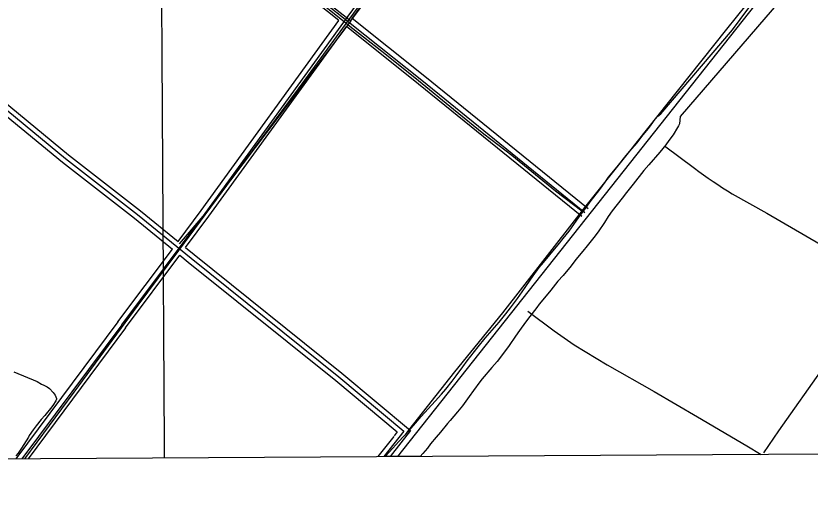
# Model space of a CAD drawing. Extents: x 3477039 to 3515015, y 546746 to 572297.
# Drawn here: x 3496611 to 3499081, y 555318 to 556871 of the extents above; entities that cross this region are included whole.
import ezdxf

# ---------------------------------------------------------------- set-up
doc = ezdxf.new("R2010")
doc.units = 0
for name, color, linetype in [('V-ANNO-SYMB', 7, 'Continuous'), ('V-DTCH-CNTR', 7, 'Continuous'), ('V-GRID-MAJR', 7, 'Continuous'), ('V-ROAD-CNTR', 7, 'Continuous'), ('V-SITE-VEGE', 7, 'Continuous'), ('V-TOPO-SHOR', 7, 'Continuous')]:
    doc.layers.add(name, color=color, linetype=linetype)

msp = doc.modelspace()

# ---------------------------------------------------------------- linework, layer by layer
at = {"layer": 'V-ANNO-SYMB'}
msp.add_lwpolyline([(3487280.7, 555437.8), (3500171.5, 555514.5), (3500191.1, 552220.1), (3487300.3, 552143.4)], close=True, dxfattribs=at)
at = {"layer": 'V-DTCH-CNTR'}
for points in [[(3498129.4, 557517.8), (3497969.4, 557301), (3497802.6, 557074.2), (3497638.2, 556847.5), (3497488.6, 556643.8), (3497283.8, 556366.8), (3497116.8, 556141.4), (3496989.9, 555970.8), (3496790.5, 555700.1), (3496637.4, 555493.5)], [(3496859.2, 557462), (3496939.7, 557402.1), (3497054.7, 557314.7), (3497234, 557171), (3497409.1, 557029.2), (3497564.4, 556906.8), (3497638.2, 556847.5), (3497649, 556838.8), (3497758.1, 556754.1), (3497863.1, 556669.8), (3497971.8, 556580.5), (3498066.4, 556503.4), (3498152.8, 556437.3), (3498289.5, 556326.7), (3498371, 556264.2)], [(3498439.7, 557452.3), (3498549.7, 557359.9), (3498677.8, 557249.3), (3498857.5, 557106.5), (3498971.5, 557016.8), (3498821.1, 556829.4), (3498667.4, 556637), (3498515.1, 556445.1), (3498371, 556264.2), (3498361.5, 556252.3), (3498256.4, 556116), (3498124, 555947.6), (3497975.4, 555763.4), (3497832.2, 555582.4), (3497821.1, 555568.2)], [(3498627.9, 556466.5), (3498721.1, 556397.2), (3498735.4, 556386.6), (3498749.8, 556376.2), (3498764.4, 556366), (3498779.1, 556356), (3498793.8, 556346.1), (3498808.7, 556336.3), (3498823.7, 556326.8), (3498838.8, 556317.4), (3498946.6, 556257.6), (3499112.7, 556161), (3499301.5, 556046.3), (3499316.8, 556038.1), (3499332.2, 556030.2), (3499347.8, 556022.4), (3499363.4, 556014.9), (3499379.2, 556007.6), (3499395.1, 556000.6), (3499411, 555993.7)], [(3498202.6, 555952.1), (3498285.4, 555890.9), (3498347.4, 555847.4), (3498450.2, 555785.7), (3498596.4, 555702.8), (3498730.9, 555623.4), (3498884.3, 555534.1), (3498929.2, 555507.1)]]:
    msp.add_lwpolyline(points, dxfattribs=at)
at = {"layer": 'V-GRID-MAJR'}
msp.add_spline([(3497073, 555496.1), (3497056.6, 558259.2), (3497020.4, 564320.1), (3496984.3, 570381.1), (3496984.3, 570384.6)], degree=3, dxfattribs=at)
at = {"layer": 'V-ROAD-CNTR'}
for points in [[(3496940, 555910), (3497199, 556256.2), (3497643.9, 556870.2), (3498122, 557519.1), (3498290.6, 557742.2), (3498729.1, 558331.9)], [(3497656, 556861.4), (3497656, 556861.4), (3498134, 557510.1), (3498213.1, 557614.7)], [(3497615.4, 556856.5), (3497509.6, 556941), (3496855.4, 557447.3)], [(3498380.8, 556258.5), (3497872.8, 556670), (3497518.9, 556952.8), (3496856.8, 557465.2)], [(3497115.3, 556169.3), (3497186.9, 556265.1), (3497615.4, 556856.5)], [(3498390.2, 556270.2), (3497882.2, 556681.7), (3497656.5, 556862.1)], [(3497138.5, 556150.3), (3497211.1, 556247.3), (3497638.9, 556837.7)], [(3498371.3, 556246.9), (3497863.4, 556658.3), (3497638.9, 556837.7)], [(3496381, 556732), (3496506.6, 556639.2), (3496765.2, 556427.2), (3496988.8, 556252.8), (3497156.2, 556116.7), (3497615.3, 555748.4)], [(3496383.6, 556748.7), (3496515.8, 556651.1), (3496774.5, 556439), (3496998.1, 556264.6), (3497115.3, 556169.3)], [(3496369.8, 556721.6), (3496497.4, 556627.4), (3496755.8, 556415.5), (3496979.4, 556241.1), (3497097.3, 556145.2)], [(3496928, 555919), (3497097.3, 556145.2)], [(3497138.5, 556150.3), (3497165.6, 556128.3), (3497624.6, 555760.1)], [(3496952, 555901), (3497120.6, 556126.3)], [(3497120.6, 556126.3), (3497146.7, 556105), (3497605.9, 555736.7)], [(3496928, 555918.9), (3496610.7, 555493.3)], [(3496940, 555910), (3496629.5, 555493.4)], [(3496952, 555901), (3496648.3, 555493.5)], [(3497615.3, 555748.4), (3497817.6, 555579), (3497755.4, 555500.1)], [(3497624.9, 555759.9), (3497838.4, 555581.1), (3497808.4, 555543)], [(3497605.6, 555736.9), (3497796.8, 555576.8), (3497787.4, 555564.9)], [(3497786.1, 555563.2), (3497736.2, 555500)], [(3497808.4, 555543), (3497774.6, 555500.2)]]:
    msp.add_lwpolyline(points, dxfattribs=at)
at = {"layer": 'V-SITE-VEGE'}
for p, q in [((3498839.3, 556826.8), (3499071.4, 557139.2)), ((3498988.8, 556920), (3498677, 556557.9)), ((3498616.7, 556566.2), (3498839.3, 556826.8)), ((3498599.2, 556549.3), (3498607.2, 556559)), ((3498607.2, 556559), (3498616.7, 556566.2)), ((3498677, 556557.9), (3498674.4, 556534.7)), ((3498584.7, 556528.6), (3498599.2, 556549.3)), ((3498674.4, 556534.7), (3498671.9, 556528.8)), ((3498558, 556495.2), (3498578.4, 556520.4)), ((3498578.4, 556520.4), (3498584.7, 556528.6)), ((3498668.3, 556523.3), (3498654.9, 556501.2)), ((3498671.9, 556528.8), (3498668.3, 556523.3)), ((3498542.8, 556476.3), (3498558, 556495.2)), ((3498654.9, 556501.2), (3498641.9, 556482.9)), ((3498519.6, 556448.7), (3498542.8, 556476.3)), ((3498632, 556469.8), (3498614.1, 556446.7)), ((3498641.9, 556482.9), (3498632, 556469.8)), ((3498505.2, 556431.2), (3498519.6, 556448.7)), ((3498614.1, 556446.7), (3498578.9, 556407.5)), ((3498484.8, 556406), (3498505.2, 556431.2)), ((3498454.2, 556368.8), (3498484.8, 556406)), ((3498563.8, 556390.3), (3498530.8, 556347.6)), ((3498578.9, 556407.5), (3498563.8, 556390.3)), ((3498444, 556354), (3498454.2, 556368.8)), ((3498427.4, 556330.9), (3498444, 556354)), ((3498530.8, 556347.6), (3498510.3, 556321.7)), ((3498397.2, 556292.3), (3498427.4, 556330.9)), ((3498510.3, 556321.7), (3498496.6, 556304.2)), ((3498385.2, 556275.8), (3498397.2, 556292.3)), ((3498496.6, 556304.2), (3498465, 556264.2)), ((3498366.9, 556251), (3498385.2, 556275.8)), ((3498465, 556264.2), (3498453.3, 556246.6)), ((3498331.3, 556201.3), (3498360.2, 556242.7)), ((3498360.2, 556242.7), (3498366.9, 556251)), ((3498453.3, 556246.6), (3498441, 556227.6)), ((3498441, 556227.6), (3498421.6, 556199.4)), ((3498313.4, 556178.6), (3498331.3, 556201.3)), ((3498421.6, 556199.4), (3498408.5, 556181.8)), ((3498271.2, 556127.3), (3498301.4, 556163.8)), ((3498301.4, 556163.8), (3498313.4, 556178.6)), ((3498408.5, 556181.8), (3498387.1, 556156)), ((3498373.7, 556138.7), (3498351.9, 556112.6)), ((3498387.1, 556156), (3498373.7, 556138.7)), ((3498252.2, 556103.9), (3498271.2, 556127.3)), ((3498219.4, 556062.2), (3498238.8, 556088.4)), ((3498238.8, 556088.4), (3498252.2, 556103.9)), ((3498337.8, 556092.9), (3498313.2, 556063.3)), ((3498351.9, 556112.6), (3498337.8, 556092.9)), ((3498184.9, 556012.2), (3498219.4, 556062.2)), ((3498296.7, 556045.4), (3498274.2, 556018.2)), ((3498313.2, 556063.3), (3498296.7, 556045.4)), ((3498274.2, 556018.2), (3498260.5, 556000.6)), ((3498149.3, 555962.5), (3498170.5, 555992.2)), ((3498170.5, 555992.2), (3498184.9, 556012.2)), ((3498260.5, 556000.6), (3498238, 555973.8)), ((3498238, 555973.8), (3498230.6, 555964.1)), ((3498113.4, 555918.1), (3498134.9, 555943.9)), ((3498134.9, 555943.9), (3498149.3, 555962.5)), ((3498230.6, 555964.1), (3498209.5, 555935.9)), ((3498106.7, 555909.8), (3498113.4, 555918.1)), ((3498196.1, 555918.6), (3498176.7, 555891.8)), ((3498209.5, 555935.9), (3498196.1, 555918.6)), ((3498070.6, 555868.2), (3498106.7, 555909.8)), ((3498176.7, 555891.8), (3498164.4, 555874.2)), ((3498048.1, 555841.7), (3498070.6, 555868.2)), ((3498164.4, 555874.2), (3498145, 555845.2)), ((3498014.3, 555797.6), (3498048.1, 555841.7)), ((3498145, 555845.2), (3498130.9, 555825.6)), ((3498130.9, 555825.6), (3498107.7, 555795.9)), ((3498000.5, 555779.3), (3498014.3, 555797.6)), ((3498107.7, 555795.9), (3498091.5, 555777)), ((3497980.5, 555751.7), (3498000.5, 555779.3)), ((3498091.5, 555777), (3498061.3, 555741.9)), ((3496604.3, 555763.3), (3496677.1, 555733.5)), ((3497967.4, 555734.5), (3497980.5, 555751.7)), ((3496677.1, 555733.5), (3496690.4, 555725.4)), ((3496690.4, 555725.4), (3496697.3, 555722.4)), ((3496697.3, 555722.4), (3496708.1, 555717.3)), ((3497947.7, 555709.7), (3497967.4, 555734.5)), ((3498054.2, 555732.9), (3498033.8, 555705.7)), ((3498061.3, 555741.9), (3498054.2, 555732.9)), ((3496708.1, 555717.3), (3496715.4, 555712.1)), ((3496715.4, 555712.1), (3496726.6, 555699.7)), ((3496726.6, 555699.7), (3496732.7, 555691.1)), ((3497914.3, 555672.2), (3497934.7, 555694.6)), ((3497934.7, 555694.6), (3497947.7, 555709.7)), ((3498033.8, 555705.7), (3498020.4, 555686.7)), ((3496733.2, 555670.5), (3496727.6, 555661.9)), ((3496732.7, 555691.1), (3496737, 555681.3)), ((3496734.9, 555673.5), (3496733.2, 555670.5)), ((3496737, 555678.3), (3496734.9, 555673.5)), ((3496737, 555681.3), (3496737, 555678.3)), ((3497870.8, 555624.7), (3497914.3, 555672.2)), ((3498020.4, 555686.7), (3498000, 555658.5)), ((3496722.5, 555654.5), (3496700.7, 555627.8)), ((3496727.6, 555661.9), (3496722.5, 555654.5)), ((3498000, 555658.5), (3497984.5, 555639.9)), ((3496700.7, 555627.8), (3496689.5, 555615.3)), ((3497846.9, 555597.2), (3497870.8, 555624.7)), ((3497984.5, 555639.9), (3497961.3, 555612.7)), ((3496674.1, 555595.9), (3496664.7, 555583.4)), ((3496689.5, 555615.3), (3496674.1, 555595.9)), ((3497830.4, 555577.9), (3497846.9, 555597.2)), ((3497953.2, 555603.4), (3497931.4, 555576.5)), ((3497961.3, 555612.7), (3497953.2, 555603.4)), ((3496664.7, 555583.4), (3496652.3, 555565.7)), ((3497801.9, 555547.3), (3497830.4, 555577.9)), ((3497931.4, 555576.5), (3497917.4, 555561)), ((3496649.3, 555560.5), (3496628.4, 555526)), ((3496652.3, 555565.7), (3496649.3, 555560.5)), ((3497783.3, 555526.3), (3497801.9, 555547.3)), ((3497917.4, 555561), (3497900.5, 555539.7)), ((3496628.4, 555526), (3496617.7, 555510.5)), ((3497759.3, 555500.1), (3497783.3, 555526.3)), ((3497890.6, 555526.9), (3497876.6, 555509.4)), ((3497900.5, 555539.7), (3497890.6, 555526.9)), ((3496617.7, 555510.5), (3496610.4, 555502.7)), ((3497868.6, 555500.8), (3497759.3, 555500.1)), ((3497876.6, 555509.4), (3497868.6, 555500.8))]:
    msp.add_line(p, q, dxfattribs=at)
at = {"layer": 'V-TOPO-SHOR'}
msp.add_line((3497798.8, 555500.4), (3499328.2, 557432.5), dxfattribs=at)
for points in [[(3496887, 557454.2), (3497652.6, 556854.7), (3498208.7, 557598.6)], [(3497652.6, 556854.7), (3497204.8, 556262.5), (3497118.1, 556161.4)], [(3499300.4, 556033), (3499227.4, 555927.1), (3499124.9, 555781.8), (3498983.1, 555580.4), (3498935.9, 555512.4)]]:
    msp.add_lwpolyline(points, dxfattribs=at)

doc.saveas('drawing.dxf')
